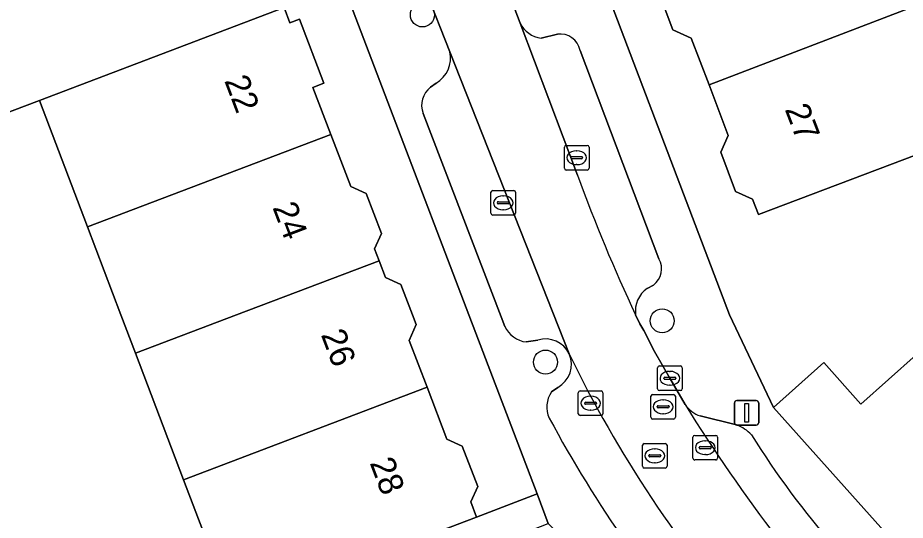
# Model space of a CAD drawing. Extents: x 159960 to 160866, y 382700 to 383354.
# Drawn here: x 160416.39 to 160452.43, y 382991.66 to 383012.06 of the extents above; entities that cross this region are included whole.
import ezdxf

# ---------------------------------------------------------------- set-up
doc = ezdxf.new("R2010")
doc.units = 0
for name, color, linetype in [('IMGEO_Boom', 7, 'Continuous'), ('IMGEO_Erf', 7, 'Continuous'), ('IMGEO_Kolk', 7, 'Continuous'), ('IMGEO_Lichtmast', 7, 'Continuous'), ('IMGEO_Pand', 7, 'Continuous'), ('IMGEO_Pand_nummerreeks', 7, 'Continuous'), ('IMGEO_Parkeervlak_open', 7, 'Continuous'), ('IMGEO_Rijbaan_lokaal_open', 7, 'Continuous'), ('IMGEO_Rioolput', 7, 'Continuous'), ('IMGEO_Voetpad_open', 7, 'Continuous')]:
    doc.layers.add(name, color=color, linetype=linetype)

msp = doc.modelspace()

# ---------------------------------------------------------------- linework, layer by layer
at = {"layer": 'IMGEO_Boom'}
for centre in [(160432.824, 383012.18), (160442.561, 382999.759), (160437.822, 382998.082)]:
    msp.add_circle(centre, 0.489, dxfattribs=at)
at = {"layer": 'IMGEO_Erf'}
for points in [[(160427.205, 383012.478), (160427.442, 383011.856), (160427.834, 383012.006), (160428.824, 383009.408), (160428.379, 383009.238), (160429.107, 383007.326), (160429.913, 383005.212), (160430.54, 383004.931), (160431.161, 383003.301), (160430.881, 383002.676), (160431.064, 383002.195), (160431.322, 383001.518), (160431.948, 383001.234), (160432.424, 383000), (160432.576, 382999.607), (160432.287, 382998.963), (160433.012, 382997.061), (160433.815, 382994.955), (160434.442, 382994.674), (160435.069, 382993.03), (160434.789, 382992.404), (160435.022, 382991.792), (160437.48, 382992.728), (160434.709, 383000), (160410.001, 383064.837)], [(160456.136, 383007.733), (160446.472, 383004.071), (160446.232, 383004.705), (160445.543, 383005.015), (160444.938, 383006.613), (160445.24, 383007.284), (160444.462, 383009.338), (160443.744, 383011.231), (160442.999, 383011.567), (160442.408, 383013.127), (160442.707, 383013.792), (160442.444, 383014.486), (160442.262, 383014.966), (160441.631, 383015.251), (160441.013, 383016.882), (160441.309, 383017.54), (160440.505, 383019.663), (160439.793, 383021.541), (160439.097, 383021.854), (160438.502, 383023.425), (160438.766, 383024.012), (160438.467, 383024.801), (160436.509, 383029.97), (160434.483, 383035.317)], [(160432.2, 383034.449), (160445.289, 383000), (160447.085, 382996.244), (160449.121, 382998.064), (160450.633, 382996.373), (160452.881, 382998.377)], [(160415.381, 382984.388), (160422.831, 382987.197), (160421.74, 382990.091), (160424.014, 382990.955), (160423.119, 382993.309), (160421.169, 382998.442), (160420.577, 383000), (160419.219, 383003.575), (160417.268, 383008.708), (160414.425, 383007.629)]]:
    msp.add_lwpolyline(points, dxfattribs=at)
at = {"layer": 'IMGEO_Kolk'}
for p, q in [((160438.588, 383005.956), (160438.588, 383006.808)), ((160438.663, 383006.882), (160439.515, 383006.882)), ((160439.589, 383006.808), (160439.589, 383005.956)), ((160438.89, 383006.425), (160439.288, 383006.425)), ((160439.076, 383006.662), (160439.101, 383006.662)), ((160438.847, 383006.376), (160438.847, 383006.388)), ((160439.285, 383006.339), (160438.887, 383006.339)), ((160439.099, 383006.102), (160439.074, 383006.102)), ((160439.331, 383006.388), (160439.331, 383006.376)), ((160439.515, 383005.882), (160438.663, 383005.882)), ((160435.607, 383004.124), (160435.607, 383004.976)), ((160435.682, 383005.05), (160436.534, 383005.05)), ((160436.608, 383004.976), (160436.608, 383004.124)), ((160436.095, 383004.83), (160436.12, 383004.83)), ((160435.866, 383004.544), (160435.866, 383004.556)), ((160436.304, 383004.507), (160435.906, 383004.507)), ((160435.909, 383004.593), (160436.307, 383004.593)), ((160436.118, 383004.27), (160436.093, 383004.27)), ((160436.35, 383004.556), (160436.35, 383004.544)), ((160436.534, 383004.05), (160435.682, 383004.05)), ((160442.373, 382997), (160442.373, 382997.852)), ((160442.448, 382997.926), (160443.3, 382997.926)), ((160443.374, 382997.852), (160443.374, 382997)), ((160442.632, 382997.42), (160442.632, 382997.432)), ((160442.675, 382997.469), (160443.073, 382997.469)), ((160442.861, 382997.706), (160442.886, 382997.706)), ((160443.116, 382997.432), (160443.116, 382997.42)), ((160443.07, 382997.383), (160442.672, 382997.383)), ((160442.884, 382997.146), (160442.859, 382997.146)), ((160439.154, 382995.988), (160439.154, 382996.84)), ((160439.229, 382996.914), (160440.081, 382996.914)), ((160439.642, 382996.694), (160439.667, 382996.694)), ((160440.155, 382996.84), (160440.155, 382995.988)), ((160443.3, 382996.926), (160442.448, 382996.926)), ((160439.413, 382996.408), (160439.413, 382996.42)), ((160439.851, 382996.371), (160439.453, 382996.371)), ((160439.456, 382996.457), (160439.854, 382996.457)), ((160439.897, 382996.42), (160439.897, 382996.408)), ((160439.665, 382996.134), (160439.64, 382996.134)), ((160440.081, 382995.914), (160439.229, 382995.914))]:
    msp.add_line(p, q, dxfattribs=at)
for points in [[(160438.588, 383005.956), (160438.588, 383006.808)], [(160438.663, 383006.882), (160439.515, 383006.882)], [(160439.589, 383006.808), (160439.589, 383005.956)], [(160439.515, 383005.882), (160438.663, 383005.882)], [(160435.607, 383004.124), (160435.607, 383004.976)], [(160435.682, 383005.05), (160436.534, 383005.05)], [(160436.608, 383004.976), (160436.608, 383004.124)], [(160436.534, 383004.05), (160435.682, 383004.05)], [(160442.373, 382997), (160442.373, 382997.852)], [(160442.448, 382997.926), (160443.3, 382997.926)], [(160443.374, 382997.852), (160443.374, 382997)], [(160439.154, 382995.988), (160439.154, 382996.84)], [(160439.229, 382996.914), (160440.081, 382996.914)], [(160440.155, 382996.84), (160440.155, 382995.988)], [(160443.3, 382996.926), (160442.448, 382996.926)], [(160440.081, 382995.914), (160439.229, 382995.914)]]:
    msp.add_lwpolyline(points, dxfattribs=at)
for centre, radius, start, end in [((160438.665, 383006.806), 0.0765, 91.552, 178.448), ((160438.665, 383006.806), 0.0765, 91.552, 178.448), ((160439.513, 383006.806), 0.0765, 1.552, 88.448), ((160439.513, 383006.806), 0.0765, 1.552, 88.448), ((160438.887, 383006.385), 0.0403, 85.8775, 175.7526), ((160439.292, 383006.387), 0.0386, 1.7309, 96.639), ((160438.884, 383006.375), 0.0366, 178.938, 274.7102), ((160439.288, 383006.382), 0.043, 264.8664, 352.4533), ((160438.665, 383005.958), 0.0765, 181.552, 268.448), ((160438.665, 383005.958), 0.0765, 181.552, 268.448), ((160439.513, 383005.958), 0.0765, 271.552, 358.448), ((160439.513, 383005.958), 0.0765, 271.552, 358.448), ((160435.684, 383004.974), 0.0765, 91.552, 178.448), ((160435.684, 383004.974), 0.0765, 91.552, 178.448), ((160436.532, 383004.974), 0.0765, 1.552, 88.448), ((160436.532, 383004.974), 0.0765, 1.552, 88.448), ((160435.906, 383004.553), 0.0403, 85.8775, 175.7526), ((160435.903, 383004.543), 0.0366, 178.938, 274.7102), ((160436.307, 383004.55), 0.043, 264.8664, 352.4533), ((160436.311, 383004.555), 0.0386, 1.7309, 96.639), ((160435.684, 383004.126), 0.0765, 181.552, 268.448), ((160435.684, 383004.126), 0.0765, 181.552, 268.448), ((160436.532, 383004.126), 0.0765, 271.552, 358.448), ((160436.532, 383004.126), 0.0765, 271.552, 358.448), ((160442.45, 382997.85), 0.0765, 91.552, 178.448), ((160442.45, 382997.85), 0.0765, 91.552, 178.448), ((160443.298, 382997.85), 0.0765, 1.552, 88.448), ((160443.298, 382997.85), 0.0765, 1.552, 88.448), ((160442.672, 382997.429), 0.0403, 85.8775, 175.7526), ((160442.669, 382997.419), 0.0366, 178.938, 274.7102), ((160443.073, 382997.426), 0.043, 264.8664, 352.4533), ((160443.077, 382997.431), 0.0386, 1.7309, 96.639), ((160439.231, 382996.838), 0.0765, 91.552, 178.448), ((160439.231, 382996.838), 0.0765, 91.552, 178.448), ((160440.079, 382996.838), 0.0765, 1.552, 88.448), ((160440.079, 382996.838), 0.0765, 1.552, 88.448), ((160442.45, 382997.002), 0.0765, 181.552, 268.448), ((160442.45, 382997.002), 0.0765, 181.552, 268.448), ((160443.298, 382997.002), 0.0765, 271.552, 358.448), ((160443.298, 382997.002), 0.0765, 271.552, 358.448), ((160439.453, 382996.417), 0.0403, 85.8775, 175.7526), ((160439.45, 382996.407), 0.0366, 178.938, 274.7102), ((160439.854, 382996.414), 0.043, 264.8664, 352.4533), ((160439.858, 382996.419), 0.0386, 1.7309, 96.639), ((160439.231, 382995.99), 0.0765, 181.552, 268.448), ((160439.231, 382995.99), 0.0765, 181.552, 268.448), ((160440.079, 382995.99), 0.0765, 271.552, 358.448), ((160440.079, 382995.99), 0.0765, 271.552, 358.448)]:
    msp.add_arc(centre, radius, start, end, dxfattribs=at)
for centre, major_axis, ratio, start_param, end_param in [((160439.075, 383006.382), (-0.387, 0.002), 0.722429, 4.712389, 7.853982), ((160439.1, 383006.382), (-0.39, 0.002), 0.717154, 1.570796, 4.712389), ((160436.094, 383004.55), (-0.387, 0.002), 0.722429, 4.712389, 7.853982), ((160436.119, 383004.55), (-0.39, 0.002), 0.717154, 1.570796, 4.712389), ((160442.86, 382997.426), (-0.387, 0.002), 0.722429, 4.712389, 7.853982), ((160442.885, 382997.426), (-0.39, 0.002), 0.717154, 1.570796, 4.712389), ((160439.641, 382996.414), (-0.387, 0.002), 0.722429, 4.712389, 7.853982), ((160439.666, 382996.414), (-0.39, 0.002), 0.717154, 1.570796, 4.712389)]:
    msp.add_ellipse(centre, major_axis=major_axis, ratio=ratio, start_param=start_param, end_param=end_param, dxfattribs=at)
at = {"layer": 'IMGEO_Lichtmast'}
for p, q in [((160445.491, 382995.623), (160445.491, 382996.423)), ((160445.491, 382996.423), (160445.491, 382995.623)), ((160445.591, 382996.523), (160446.381, 382996.523)), ((160446.381, 382996.523), (160445.591, 382996.523)), ((160446.481, 382996.423), (160446.481, 382995.623)), ((160446.481, 382995.623), (160446.481, 382996.423)), ((160446.381, 382995.523), (160445.591, 382995.523)), ((160445.591, 382995.523), (160446.381, 382995.523))]:
    msp.add_line(p, q, dxfattribs=at)
msp.add_lwpolyline([(160445.911, 382996.398), (160446.061, 382996.398), (160446.061, 382995.648), (160445.911, 382995.648), (160445.911, 382996.398)], dxfattribs=at)
for centre, start, end in [((160445.591, 382996.423), 90, 180), ((160445.591, 382996.423), 90, 180), ((160446.381, 382996.423), 0, 90), ((160446.381, 382996.423), 360, 90), ((160445.591, 382995.623), 180, 270), ((160445.591, 382995.623), 180, 270), ((160446.381, 382995.623), 270, 0), ((160446.381, 382995.623), 270, 0)]:
    msp.add_arc(centre, 0.1, start, end, dxfattribs=at)
at = {"layer": 'IMGEO_Pand'}
for points in [[(160442.444, 383014.486), (160442.707, 383013.792), (160442.408, 383013.127), (160442.999, 383011.567), (160443.744, 383011.231), (160444.462, 383009.338), (160454.124, 383013.044), (160452.164, 383018.215)], [(160417.268, 383008.708), (160427.205, 383012.478), (160425.25, 383017.609), (160412.477, 383012.763), (160414.425, 383007.629)], [(160454.124, 383013.044), (160444.462, 383009.338), (160445.24, 383007.284), (160444.938, 383006.613), (160445.543, 383005.015), (160446.232, 383004.705), (160446.472, 383004.071), (160456.136, 383007.733)], [(160417.268, 383008.708), (160419.219, 383003.575), (160429.107, 383007.326), (160428.379, 383009.238), (160428.824, 383009.408), (160427.834, 383012.006), (160427.442, 383011.856), (160427.205, 383012.478)], [(160431.064, 383002.195), (160430.881, 383002.676), (160431.161, 383003.301), (160430.54, 383004.931), (160429.913, 383005.212), (160429.107, 383007.326), (160419.219, 383003.575), (160420.577, 383000), (160421.169, 382998.442), (160425.276, 383000)], [(160431.064, 383002.195), (160425.276, 383000), (160421.169, 382998.442), (160423.119, 382993.309), (160433.012, 382997.061), (160432.287, 382998.963), (160432.576, 382999.607), (160432.424, 383000), (160431.948, 383001.234), (160431.322, 383001.518)], [(160452.881, 382998.377), (160450.633, 382996.373), (160449.121, 382998.064), (160447.085, 382996.244), (160455.57, 382986.754), (160457.16, 382988.176), (160457.489, 382987.808), (160460.174, 382990.209)], [(160423.119, 382993.309), (160424.014, 382990.955), (160421.74, 382990.091), (160422.831, 382987.197), (160425.114, 382988.058), (160430.35, 382990.012), (160435.022, 382991.792), (160434.789, 382992.404), (160435.069, 382993.03), (160434.442, 382994.674), (160433.815, 382994.955), (160433.012, 382997.061)]]:
    msp.add_lwpolyline(points, close=True, dxfattribs=at)
at = {"layer": 'IMGEO_Parkeervlak_open'}
for points in [[(160436.792, 383011.848), (160439.126, 383005.668)], [(160438.304, 383011.398), (160437.649, 383011.238)], [(160442.431, 383002.28), (160439.229, 383010.741)], [(160438.781, 382998.414), (160433.932, 383010.684)], [(160433.379, 383009.414), (160433.157, 383009.242)], [(160432.86, 383008.181), (160436.023, 382999.917), (160436.173, 382999.531)], [(160441.945, 383001.076), (160442.208, 383001.211)], [(160437.041, 382998.9), (160437.516, 382998.977)], [(160438.317, 382997.055), (160438.07, 382996.871)], [(160445.584, 382995.533), (160444.106, 382995.9)]]:
    msp.add_lwpolyline(points, dxfattribs=at)
for centre, radius, start, end in [((160437.778, 383012.327), 1.096, 205.8902, 263.2244), ((160438.415, 383010.574), 0.831, 11.5597, 97.6702), ((160432.822, 383010.412), 1.143, 299.1644, 13.7758), ((160433.683, 383008.523), 0.891, 126.194, 202.5295), ((160500.548, 383027.886), 65.316, 199.88629, 205.27303), ((160441.699, 383001.875), 0.836, 307.4658, 28.9677), ((160442.605, 383000.156), 1.133, 125.6338, 187.8919), ((160437.172, 382999.993), 1.101, 204.8144, 263.1544), ((160437.826, 382997.972), 1.052, 24.8583, 107.1579), ((160437.822, 382997.983), 1.052, 298.0995, 24.1979), ((160484.403, 383020.634), 50.745, 205.9681, 221.2472), ((160438.912, 382996.26), 1.04, 144.0584, 205.8441), ((160444.468, 382997.032), 1.189, 214.555, 252.2718), ((160502.407, 383033.052), 69.41, 211.91471, 222.86974), ((160484.138, 383020.711), 52.452, 208.3468, 221.4139), ((160444.957, 382993.93), 1.721, 44.381, 68.6344), ((160475.469, 383013.323), 34.471, 211.8469, 221.3128)]:
    msp.add_arc(centre, radius, start, end, dxfattribs=at)
at = {"layer": 'IMGEO_Rijbaan_lokaal_open'}
for points in [[(160439.126, 383005.668), (160436.792, 383011.848), (160435.847, 383014.346), (160431.193, 383026.648), (160428.266, 383025.51), (160432.981, 383013.133), (160433.932, 383010.684), (160438.781, 382998.414)], [(160443.489, 382996.358), (160442.874, 382997.426), (160442.252, 382998.512), (160441.813, 382999.362), (160441.65, 382999.642), (160441.483, 383000)]]:
    msp.add_lwpolyline(points, dxfattribs=at)
for centre, radius, start, end in [((160500.548, 383027.886), 65.316, 199.88629, 205.27303), ((160484.403, 383020.634), 50.745, 205.9681, 221.2472), ((160502.407, 383033.052), 69.41, 211.91471, 222.86974)]:
    msp.add_arc(centre, radius, start, end, dxfattribs=at)
at = {"layer": 'IMGEO_Rioolput'}
for p, q in [((160442.099, 382995.842), (160442.099, 382996.694)), ((160442.174, 382996.768), (160443.026, 382996.768)), ((160443.1, 382996.694), (160443.1, 382995.842)), ((160442.401, 382996.311), (160442.799, 382996.311)), ((160442.587, 382996.548), (160442.612, 382996.548)), ((160442.358, 382996.262), (160442.358, 382996.274)), ((160442.796, 382996.225), (160442.398, 382996.225)), ((160442.61, 382995.988), (160442.585, 382995.988)), ((160442.842, 382996.274), (160442.842, 382996.262)), ((160443.026, 382995.768), (160442.174, 382995.768)), ((160443.808, 382994.182), (160443.808, 382995.034)), ((160443.883, 382995.108), (160444.735, 382995.108)), ((160444.296, 382994.888), (160444.321, 382994.888)), ((160444.809, 382995.034), (160444.809, 382994.182)), ((160441.76, 382993.853), (160441.76, 382994.705)), ((160441.835, 382994.779), (160442.687, 382994.779)), ((160442.248, 382994.559), (160442.273, 382994.559)), ((160442.761, 382994.705), (160442.761, 382993.853)), ((160444.067, 382994.602), (160444.067, 382994.614)), ((160444.505, 382994.565), (160444.107, 382994.565)), ((160444.11, 382994.651), (160444.508, 382994.651)), ((160444.551, 382994.614), (160444.551, 382994.602)), ((160442.019, 382994.273), (160442.019, 382994.285)), ((160442.457, 382994.236), (160442.059, 382994.236)), ((160442.062, 382994.322), (160442.46, 382994.322)), ((160442.503, 382994.285), (160442.503, 382994.273)), ((160444.319, 382994.328), (160444.294, 382994.328)), ((160442.271, 382993.999), (160442.246, 382993.999)), ((160444.735, 382994.108), (160443.883, 382994.108)), ((160442.687, 382993.779), (160441.835, 382993.779))]:
    msp.add_line(p, q, dxfattribs=at)
for points in [[(160442.099, 382995.842), (160442.099, 382996.694)], [(160442.174, 382996.768), (160443.026, 382996.768)], [(160443.1, 382996.694), (160443.1, 382995.842)], [(160443.026, 382995.768), (160442.174, 382995.768)], [(160443.808, 382994.182), (160443.808, 382995.034)], [(160443.883, 382995.108), (160444.735, 382995.108)], [(160444.809, 382995.034), (160444.809, 382994.182)], [(160441.76, 382993.853), (160441.76, 382994.705)], [(160441.835, 382994.779), (160442.687, 382994.779)], [(160442.761, 382994.705), (160442.761, 382993.853)], [(160444.735, 382994.108), (160443.883, 382994.108)], [(160442.687, 382993.779), (160441.835, 382993.779)]]:
    msp.add_lwpolyline(points, dxfattribs=at)
for centre, radius, start, end in [((160442.176, 382996.692), 0.0765, 91.552, 178.448), ((160442.176, 382996.692), 0.0765, 91.552, 178.448), ((160443.024, 382996.692), 0.0765, 1.552, 88.448), ((160443.024, 382996.692), 0.0765, 1.552, 88.448), ((160442.398, 382996.271), 0.0403, 85.8775, 175.7526), ((160442.803, 382996.273), 0.0386, 1.7309, 96.639), ((160442.395, 382996.261), 0.0366, 178.938, 274.7102), ((160442.799, 382996.268), 0.043, 264.8664, 352.4533), ((160442.176, 382995.844), 0.0765, 181.552, 268.448), ((160442.176, 382995.844), 0.0765, 181.552, 268.448), ((160443.024, 382995.844), 0.0765, 271.552, 358.448), ((160443.024, 382995.844), 0.0765, 271.552, 358.448), ((160443.885, 382995.032), 0.0765, 91.552, 178.448), ((160443.885, 382995.032), 0.0765, 91.552, 178.448), ((160444.733, 382995.032), 0.0765, 1.552, 88.448), ((160444.733, 382995.032), 0.0765, 1.552, 88.448), ((160441.837, 382994.703), 0.0765, 91.552, 178.448), ((160441.837, 382994.703), 0.0765, 91.552, 178.448), ((160442.685, 382994.703), 0.0765, 1.552, 88.448), ((160442.685, 382994.703), 0.0765, 1.552, 88.448), ((160444.107, 382994.611), 0.0403, 85.8775, 175.7526), ((160444.104, 382994.601), 0.0366, 178.938, 274.7102), ((160444.508, 382994.608), 0.043, 264.8664, 352.4533), ((160444.512, 382994.613), 0.0386, 1.7309, 96.639), ((160442.059, 382994.282), 0.0403, 85.8775, 175.7526), ((160442.056, 382994.272), 0.0366, 178.938, 274.7102), ((160442.46, 382994.279), 0.043, 264.8664, 352.4533), ((160442.464, 382994.284), 0.0386, 1.7309, 96.639), ((160443.885, 382994.184), 0.0765, 181.552, 268.448), ((160443.885, 382994.184), 0.0765, 181.552, 268.448), ((160444.733, 382994.184), 0.0765, 271.552, 358.448), ((160444.733, 382994.184), 0.0765, 271.552, 358.448), ((160441.837, 382993.855), 0.0765, 181.552, 268.448), ((160441.837, 382993.855), 0.0765, 181.552, 268.448), ((160442.685, 382993.855), 0.0765, 271.552, 358.448), ((160442.685, 382993.855), 0.0765, 271.552, 358.448)]:
    msp.add_arc(centre, radius, start, end, dxfattribs=at)
for centre, major_axis, ratio, start_param, end_param in [((160442.586, 382996.268), (-0.387, 0.002), 0.722429, 4.712389, 7.853982), ((160442.611, 382996.268), (-0.39, 0.002), 0.717154, 1.570796, 4.712389), ((160444.295, 382994.608), (-0.387, 0.002), 0.722429, 4.712389, 7.853982), ((160444.32, 382994.608), (-0.39, 0.002), 0.717154, 1.570796, 4.712389), ((160442.247, 382994.279), (-0.387, 0.002), 0.722429, 4.712389, 7.853982), ((160442.272, 382994.279), (-0.39, 0.002), 0.717154, 1.570796, 4.712389)]:
    msp.add_ellipse(centre, major_axis=major_axis, ratio=ratio, start_param=start_param, end_param=end_param, dxfattribs=at)
at = {"layer": 'IMGEO_Voetpad_open'}
for points in [[(160397.167, 383086.9), (160404.22, 383079.65), (160409.328, 383065.794), (160410.001, 383064.837), (160434.709, 383000), (160437.48, 382992.728), (160437.936, 382991.531), (160439.695, 382989.752), (160448.148, 382980.26), (160450.916, 382981.972)], [(160453.326, 382983.982), (160455.57, 382986.754), (160447.085, 382996.244), (160445.289, 383000), (160432.2, 383034.449), (160431.776, 383035.564), (160419.63, 383067.53)], [(160435.847, 383014.346), (160436.792, 383011.848)], [(160433.932, 383010.684), (160432.981, 383013.133)], [(160437.649, 383011.238), (160438.304, 383011.398)], [(160439.229, 383010.741), (160442.431, 383002.28)], [(160433.157, 383009.242), (160433.379, 383009.414)], [(160436.173, 382999.531), (160436.023, 382999.917), (160432.86, 383008.181)], [(160442.208, 383001.211), (160441.945, 383001.076)], [(160441.483, 383000), (160441.65, 382999.642), (160441.813, 382999.362), (160442.252, 382998.512), (160442.874, 382997.426), (160443.489, 382996.358)], [(160437.516, 382998.977), (160437.041, 382998.9)], [(160438.07, 382996.871), (160438.317, 382997.055)], [(160444.106, 382995.9), (160445.584, 382995.533)], [(160415.092, 382983.053), (160418.23, 382984.21), (160421.18, 382985.297), (160425.081, 382986.735), (160426.101, 382987.111), (160432.174, 382989.35), (160435.508, 382990.579), (160437.936, 382991.531), (160437.48, 382992.728), (160435.022, 382991.792), (160430.35, 382990.012), (160425.114, 382988.058), (160422.831, 382987.197), (160415.381, 382984.388)]]:
    msp.add_lwpolyline(points, dxfattribs=at)
for centre, radius, start, end in [((160437.778, 383012.327), 1.096, 205.8902, 263.2244), ((160438.415, 383010.574), 0.831, 11.5597, 97.6702), ((160432.822, 383010.412), 1.143, 299.1644, 13.7758), ((160433.683, 383008.523), 0.891, 126.194, 202.5295), ((160441.699, 383001.875), 0.836, 307.4658, 28.9677), ((160442.605, 383000.156), 1.133, 125.6338, 187.8919), ((160437.172, 382999.993), 1.101, 204.8144, 263.1544), ((160437.826, 382997.972), 1.052, 24.8583, 107.1579), ((160437.822, 382997.983), 1.052, 298.0995, 24.1979), ((160438.912, 382996.26), 1.04, 144.0584, 205.8441), ((160444.468, 382997.032), 1.189, 214.555, 252.2718), ((160484.138, 383020.711), 52.452, 208.3468, 221.4139), ((160444.957, 382993.93), 1.721, 44.381, 68.6344), ((160475.469, 383013.323), 34.471, 211.8469, 221.3128)]:
    msp.add_arc(centre, radius, start, end, dxfattribs=at)

# ---------------------------------------------------------------- texts
at = {"layer": 'IMGEO_Pand_nummerreeks'}
for s, rotation, p in [('22', 290.7819, (160424.77, 383009.512)), ('27', 290.993, (160447.53, 383008.35)), ('24', 290.8624, (160426.726, 383004.365)), ('26', 290.835, (160428.693, 382999.2)), ('28', 290.835, (160430.674, 382993.995))]:
    msp.add_text(s, height=1, rotation=rotation, dxfattribs=at).set_placement(p)

doc.saveas('drawing.dxf')
